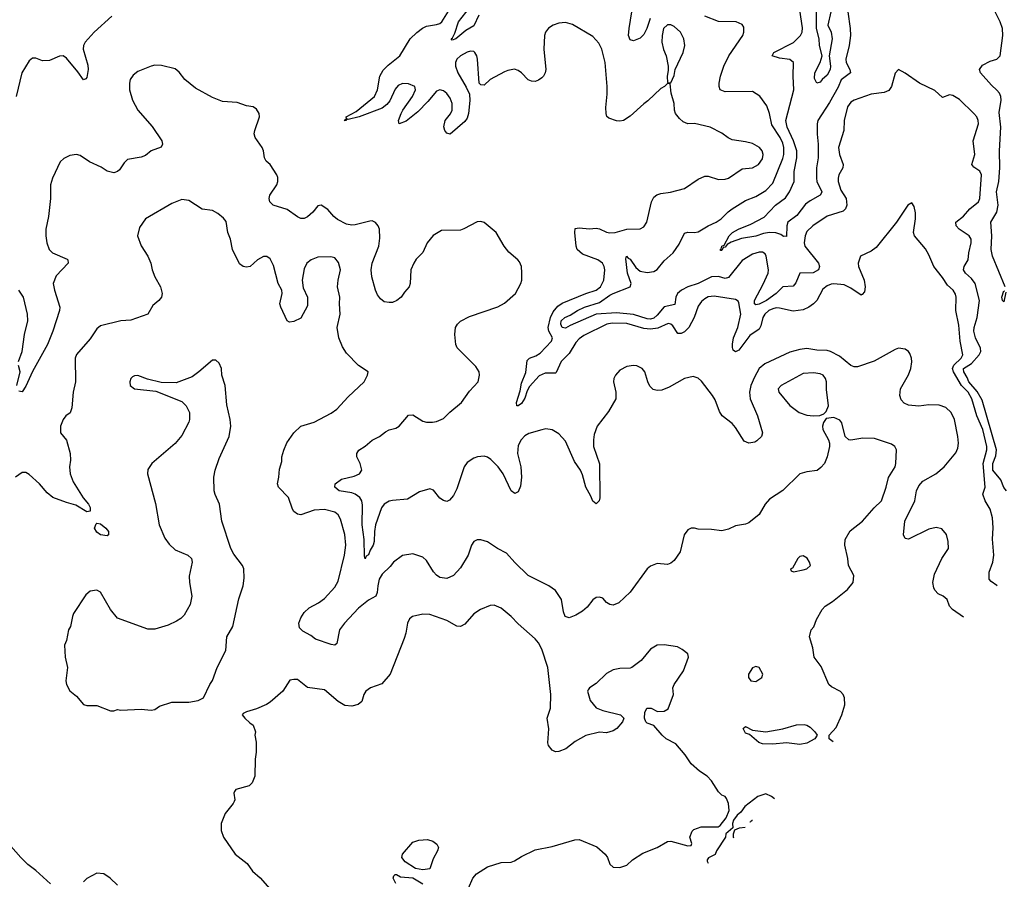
# Model space of a CAD drawing. Header units: inches. Extents: x 2001573 to 2220545, y 644482 to 846830.
# Tile 594 of 656: x 2142655 to 2148454, y 701322 to 706383. Entities that reach past the tile are written whole.
import ezdxf

# ---------------------------------------------------------------- set-up
doc = ezdxf.new("R2010")
doc.units = ezdxf.units.IN
doc.header["$MEASUREMENT"] = 0
doc.layers.add('C1740', color=7, linetype='Continuous')

msp = doc.modelspace()

# ---------------------------------------------------------------- linework, layer by layer
at = {"layer": 'C1740', "color": 5}
for points, elevation in [([(2145358.7, 706410), (2145330, 706347.1), (2145281.6, 706318.4), (2145222.6, 706270), (2145202.4, 706262.4), (2145195.1, 706270), (2145203.4, 706276.6), (2145216.8, 706303.2), (2145239.9, 706370), (2145347.2, 706510)], 260), ([(2148411.9, 703048.3), (2148410, 703051.5), (2148375.8, 703075.8), (2148363.7, 703090), (2148365, 703130), (2148386.1, 703190), (2148392.4, 703230), (2148384.7, 703324.7), (2148388.9, 703391.1), (2148384.8, 703450), (2148370, 703501), (2148341.6, 703550), (2148326.9, 703590), (2148340.5, 703630), (2148329.9, 703769.9), (2148350.5, 703850), (2148350.8, 703870), (2148327.3, 703970), (2148292.2, 704050), (2148263.2, 704150), (2148240.1, 704190), (2148201.7, 704230), (2148153.8, 704310), (2148149.2, 704330), (2148155.8, 704350), (2148199.1, 704390), (2148208.9, 704410), (2148193.1, 704490), (2148185.2, 704585.2), (2148167.9, 704670), (2148170.6, 704750), (2148167.2, 704767.2), (2148152.8, 704790), (2148120, 704820), (2148090, 704865.6), (2148038.4, 704930), (2148010, 704998.4), (2147990, 705034.5), (2147925.1, 705110), (2147919.1, 705130), (2147930.8, 705210), (2147930, 705246), (2147922.9, 705282.9), (2147910, 705304), (2147884.9, 705290), (2147818.7, 705190), (2147698.8, 705041.2), (2147670, 705019.7), (2147607.3, 704990), (2147593.7, 704950), (2147594.3, 704930), (2147627.5, 704850), (2147634, 704810), (2147630, 704780.7), (2147615.9, 704764.1), (2147610, 704761.4), (2147550, 704801.7), (2147510, 704821.4), (2147450, 704828.1), (2147434.2, 704825.8), (2147410, 704815.5), (2147384.4, 704795.6), (2147349.5, 704730.5), (2147330.2, 704710), (2147302.8, 704690), (2147270, 704673.9), (2147210, 704666.5), (2147130, 704685.4), (2147110, 704686.4), (2147090, 704680.9), (2147067.5, 704670), (2147043.1, 704650), (2147030.6, 704630), (2147019.7, 704580.3), (2147010, 704561.4), (2146955.8, 704524.2), (2146890, 704438.1), (2146870, 704427.6), (2146857.6, 704437.6), (2146852.8, 704452.8), (2146853.6, 704473.6), (2146859.6, 704510), (2146883.6, 704570), (2146901.4, 704650), (2146890, 704716.2), (2146885.6, 704725.6), (2146870, 704735.9), (2146744.2, 704755.8), (2146710, 704751.5), (2146690, 704739.8), (2146670, 704724.2), (2146650, 704695.8), (2146626.3, 704630), (2146596.6, 704570), (2146570, 704545), (2146550, 704535.2), (2146530, 704535.1), (2146500.8, 704580.8), (2146490, 704590.7), (2146473.7, 704593.7), (2146413.3, 704566.7), (2146370, 704560.2), (2146330, 704564.6), (2146230, 704593.5), (2146144.4, 704595.6), (2146113.1, 704590), (2145977.3, 704522.7), (2145950, 704503.9), (2145930, 704481.5), (2145890, 704417.6), (2145843.9, 704370), (2145814.6, 704305.4), (2145810, 704302), (2145750, 704302.8), (2145714.4, 704285.6), (2145657.4, 704222.6), (2145643, 704197), (2145630, 704154), (2145610, 704124), (2145590, 704108.7), (2145582, 704110), (2145581, 704130), (2145602, 704198), (2145610, 704243.8), (2145635, 704305), (2145643.9, 704376.1), (2145656.4, 704390), (2145695.2, 704404.8), (2145719.8, 704420.2), (2145786.6, 704490), (2145792.1, 704510), (2145771.9, 704550), (2145767.9, 704570), (2145780.6, 704630), (2145796.9, 704663.1), (2145824.3, 704695.7), (2145850, 704713.4), (2145989.9, 704770.1), (2146050.9, 704790), (2146074.6, 704810), (2146094.2, 704850), (2146101.8, 704910), (2146097.6, 704930), (2146086.6, 704950), (2146059.6, 704970), (2145970, 705002), (2145938.8, 705030), (2145932.7, 705050), (2145924.1, 705130), (2145926.7, 705153.3), (2145950, 705158.3), (2146010, 705152.2), (2146050, 705155.3), (2146070, 705151.8), (2146110, 705131.8), (2146130, 705127.5), (2146162.7, 705130), (2146230, 705150.2), (2146310, 705152.4), (2146330, 705163), (2146347.6, 705190), (2146376.2, 705310), (2146390, 705338.8), (2146407.7, 705352.3), (2146430, 705360.5), (2146488.3, 705368.3), (2146570, 705388.5), (2146650, 705443.1), (2146690, 705461.3), (2146710, 705461.3), (2146770, 705442.8), (2146810, 705443.6), (2146830, 705449.1), (2146910, 705505.7), (2146970, 705511.3), (2147006.6, 705530), (2147030, 705563.8), (2147033.2, 705590), (2147026.8, 705610), (2147011.8, 705630), (2146970, 705653.5), (2146930, 705663.8), (2146850, 705675.1), (2146826.9, 705686.9), (2146790, 705715.6), (2146722, 705750), (2146630, 705771.3), (2146590, 705769.5), (2146562.3, 705782.3), (2146540.4, 705800.4), (2146517.6, 705830), (2146511.6, 705850), (2146509.6, 705890), (2146492, 705950), (2146486, 706006), (2146470, 706008), (2146452, 705990), (2146430, 705978), (2146355.1, 705904.9), (2146330, 705888), (2146250, 705814.7), (2146211, 705789), (2146190, 705784.7), (2146170, 705787.1), (2146123.6, 705803.6), (2146113.6, 705813.6), (2146108.5, 705830), (2146106.5, 705866.5), (2146115.5, 705944.5), (2146114.3, 705990), (2146103.7, 706130), (2146083.7, 706210), (2146064.8, 706244.8), (2146030, 706284), (2145910, 706354.5), (2145870, 706366.4), (2145830, 706362.7), (2145796.3, 706350), (2145770, 706332.8), (2145751.6, 706310), (2145746.2, 706290), (2145742.4, 706210), (2145754.4, 706090), (2145750.4, 706070), (2145740.7, 706050), (2145730, 706040.9), (2145710, 706026.6), (2145690, 706019.3), (2145670, 706020.9), (2145650, 706029.3), (2145609.5, 706070), (2145590, 706084.2), (2145568.8, 706091.2), (2145530, 706084.2), (2145510, 706075.1), (2145426, 706030), (2145390, 705997.2), (2145370, 705999), (2145361.2, 706010), (2145350.8, 706150.8), (2145346.6, 706170), (2145335.6, 706190), (2145330, 706195.1), (2145310, 706197.7), (2145290, 706192), (2145250, 706169.7), (2145230, 706149.5), (2145222.2, 706130), (2145221.5, 706110), (2145234.5, 706070), (2145285.3, 705985.3), (2145303.6, 705943.6), (2145306.5, 705906.5), (2145297.8, 705830), (2145290, 705803.6), (2145276.9, 705783.1), (2145190, 705709.7), (2145170, 705714.7), (2145158.5, 705730), (2145152.8, 705752.8), (2145161.4, 705790), (2145191.6, 705828.4), (2145202.7, 705850), (2145201.6, 705890), (2145190, 705920.9), (2145170, 705948.4), (2145150, 705963.4), (2145130, 705969.1), (2145110, 705961.6), (2145059.3, 705900.7), (2144999.1, 705840.9), (2144930, 705785.9), (2144888.8, 705768.8), (2144886.2, 705790), (2144901.2, 705830), (2144911, 705850), (2144968.8, 705930), (2144985.4, 705970), (2144982.9, 705990), (2144944.9, 706004.9), (2144910, 706007.1), (2144883.7, 705996.3), (2144866.4, 705973.6), (2144834, 705906), (2144816.1, 705883.9), (2144790, 705862.6), (2144654.9, 705810), (2144590, 705794.7), (2144581.4, 705798.6), (2144576, 705790), (2144566, 705790), (2144579.3, 705800.7), (2144577.7, 705810), (2144636.8, 705843.2), (2144744.3, 705930), (2144761.6, 705970), (2144775.2, 706050), (2144794.9, 706085.1), (2144825, 706115), (2144894, 706170), (2144955.1, 706270), (2144992.8, 706307.2), (2145026.8, 706333.2), (2145050, 706344.4), (2145110, 706353.6), (2145130, 706359.7), (2145140.9, 706370), (2145190, 706447.9)], 280), ([(2147533, 706430), (2147546.8, 706330), (2147547.1, 706290), (2147540.4, 706230), (2147519.6, 706150), (2147523.3, 706130), (2147544.2, 706090), (2147547.1, 706070), (2147492.2, 706027.8), (2147474.9, 705985.1), (2147424.8, 705895.2), (2147356, 705790), (2147351.3, 705770), (2147351.7, 705708.3), (2147357.2, 705650), (2147357.5, 705570), (2147348.1, 705510), (2147347.3, 705450), (2147349.7, 705429.7), (2147378.6, 705370), (2147376.7, 705363.3), (2147370.2, 705350), (2147310, 705316.7), (2147283.2, 705296.8), (2147231.2, 705230), (2147179.8, 705190), (2147173.6, 705170), (2147170, 705106), (2147169.4, 705109.4), (2147152.7, 705107.3), (2147138.4, 705118.4), (2147108.3, 705128.3), (2147070, 705129.5), (2147035.5, 705124.5), (2146990, 705108.5), (2146905.8, 705094.2), (2146845.9, 705074.1), (2146820.9, 705059.1), (2146810, 705042.9), (2146798, 705042), (2146790, 705023.7), (2146784.1, 705024.1), (2146781.2, 705030), (2146786.3, 705033.7), (2146789.7, 705050), (2146803.6, 705056.4), (2146834.2, 705110), (2146853.7, 705130), (2146888.3, 705150), (2146961.6, 705178.4), (2147039, 705221), (2147105.8, 705290), (2147165.6, 705334.4), (2147189.1, 705370), (2147216.2, 705430), (2147216.3, 705490), (2147232.5, 705570), (2147232.2, 705610), (2147211.5, 705670), (2147175.1, 705750), (2147166.1, 705790), (2147213.7, 705970), (2147209.9, 706050.1), (2147212.5, 706130), (2147190, 706147.8), (2147130, 706156.5), (2147087.3, 706170), (2147096.2, 706190), (2147212.3, 706247.7), (2147253.3, 706290), (2147263.7, 706310), (2147265.5, 706334.5), (2147250, 706438)], 240), ([(2143196.9, 706403.1), (2143093.1, 706310), (2143039.7, 706250), (2143030.2, 706230), (2143028.7, 706210), (2143055.5, 706115.5), (2143058, 706090), (2143050, 706042.7), (2143044.4, 706035.6), (2143030, 706029.7), (2142996.8, 706076.8), (2142930, 706156.5), (2142910, 706169.2), (2142890, 706168.3), (2142830, 706141.8), (2142790, 706141.5), (2142750, 706155.6), (2142730, 706155.9), (2142710, 706141.6), (2142666.7, 706070), (2142634.7, 705930)], 280), ([(2148466, 703610), (2148450, 703629.2), (2148433.8, 703673.8), (2148386.8, 703730), (2148385.3, 703770), (2148404.4, 703815.6), (2148408.4, 703850), (2148323.9, 704143.9), (2148294.8, 704194.8), (2148244.9, 704250), (2148235.8, 704275.8), (2148215.3, 704310), (2148213.6, 704326.4), (2148213.5, 704330), (2148260.8, 704359.2), (2148306.2, 704410), (2148314.9, 704430), (2148313, 704450), (2148283.9, 704510), (2148275.2, 704550), (2148276.7, 704570), (2148294.8, 704630), (2148307, 704730), (2148281.7, 704830), (2148259.9, 704859.9), (2148224.8, 704890), (2148214.2, 704910), (2148217.7, 704930), (2148241.6, 704970), (2148244.2, 705010), (2148259.3, 705070), (2148259.3, 705090), (2148246.9, 705110), (2148187.6, 705150), (2148170.9, 705170), (2148168.5, 705190), (2148214.1, 705225.9), (2148251.6, 705268.4), (2148302, 705310), (2148310.6, 705329.4), (2148320.2, 705470), (2148310.4, 705490.4), (2148274.9, 705514.9), (2148263.1, 705530), (2148279.8, 705590), (2148270.9, 705670), (2148301.7, 705770), (2148299.1, 705790), (2148291.1, 705810), (2148274.7, 705830), (2148190, 705913), (2148150, 705936.2), (2148130, 705940.7), (2148090, 705925.2), (2148045.1, 705965.1), (2147954, 706010), (2147870, 706069), (2147830, 706088.7), (2147810, 706068.7), (2147788.9, 705990), (2147774.5, 705965.5), (2147746.5, 705953.5), (2147670, 705943.5), (2147570.2, 705909.8), (2147550, 705897.7), (2147530.9, 705869.1), (2147511, 705790), (2147508.2, 705730), (2147476.9, 705630), (2147482.9, 705590), (2147504.4, 705530), (2147502, 705510), (2147479.6, 705470), (2147474.7, 705450), (2147475.5, 705430), (2147490, 705379.3), (2147523.2, 705330), (2147526.9, 705290), (2147518, 705270), (2147504.1, 705255.9), (2147410, 705226.3), (2147326.7, 705170), (2147290, 705136.3), (2147280.2, 705110), (2147275, 705070), (2147279.7, 705050), (2147358.6, 704950), (2147364.7, 704930), (2147358.8, 704910), (2147327.7, 704892.3), (2147250.1, 704889.9), (2147225.6, 704834.4), (2147210, 704814.2), (2147150, 704809.9), (2147110, 704770), (2147052.7, 704730), (2147010, 704709), (2146990, 704704.1), (2146982.7, 704710), (2146983.2, 704730), (2147034.5, 704825.5), (2147062.2, 704890), (2147065.5, 704910), (2147050.6, 704990.6), (2147044.4, 705004.4), (2147030, 705014.3), (2147010, 705014.5), (2146970, 705001.8), (2146910, 704965.8), (2146830, 704865.9), (2146810, 704859.3), (2146770, 704870.4), (2146730, 704869), (2146650, 704830.6), (2146590, 704810.6), (2146552.6, 704790), (2146529.1, 704770), (2146518.3, 704750), (2146513.5, 704706.5), (2146450, 704693), (2146410, 704643.1), (2146390, 704625.5), (2146370, 704619.9), (2146350, 704621.7), (2146270, 704647.4), (2146170, 704657.4), (2146050.8, 704649.2), (2145896.8, 704583.2), (2145870, 704567.4), (2145849.8, 704570.2), (2145841.9, 704590), (2145844.5, 704610), (2145865.3, 704630), (2145897.6, 704642.4), (2145939.4, 704670), (2145980.9, 704690), (2146070, 704717.7), (2146130, 704761.4), (2146150, 704771.1), (2146250.8, 704810), (2146255.6, 704830), (2146235, 704890), (2146225.2, 704974.8), (2146228.5, 704991.5), (2146238, 704978), (2146250, 704973.6), (2146284.3, 704924.3), (2146310, 704902.4), (2146350, 704894.1), (2146390, 704899.8), (2146410, 704912.2), (2146450, 704963.5), (2146504, 705010), (2146539.4, 705060.6), (2146570, 705125.5), (2146590, 705132.5), (2146630, 705129.3), (2146650, 705134.7), (2146709.7, 705170), (2146757.2, 705190), (2146786.8, 705210), (2146827.6, 705252.4), (2146850, 705268.6), (2146930, 705318.5), (2146990, 705342.3), (2147050, 705377), (2147090, 705421.2), (2147150, 705565.7), (2147155.2, 705590), (2147155, 705630), (2147150, 705655.8), (2147134.6, 705690), (2147084, 705764), (2147071.3, 705831.3), (2147054.8, 705874.8), (2147013.6, 705933.6), (2146970, 705960.5), (2146810, 705958), (2146780.9, 705970), (2146774, 705990), (2146773.6, 706010), (2146782.6, 706050), (2146802.2, 706110), (2146830.9, 706170), (2146913, 706290), (2146920.5, 706310), (2146919.3, 706339.3), (2146910, 706355.1), (2146875.3, 706370), (2146770, 706373.1), (2146690, 706402.8)], 260), ([(2146368.4, 706390), (2146349.3, 706330), (2146330, 706295.4), (2146310, 706274), (2146270, 706257.6), (2146250, 706263.7), (2146240.5, 706290), (2146243.9, 706330), (2146259.9, 706430)], 260), ([(2147431.1, 706430), (2147414, 706350), (2147433.8, 706310), (2147440.2, 706270), (2147422, 706170), (2147430.1, 706110), (2147428.4, 706090), (2147410, 706055.4), (2147380.3, 706030), (2147370, 706014.5), (2147350, 706009), (2147336.3, 706036.3), (2147337.7, 706070), (2147370, 706130.7), (2147381.2, 706170), (2147364.8, 706230), (2147364.1, 706270), (2147347.6, 706330), (2147348.5, 706430)], 220), ([(2148459.3, 704810), (2148384.4, 704990), (2148375.5, 705030), (2148380.5, 705110), (2148375.1, 705190), (2148409.9, 705250.1), (2148417, 705290), (2148408.1, 705370), (2148421.1, 705430), (2148426.9, 705510), (2148424.9, 705610), (2148433.2, 705750), (2148424.4, 705835.6), (2148435.2, 705910), (2148434, 705930), (2148425.3, 705950), (2148410, 705968.4), (2148377.6, 705997.6), (2148314, 706070), (2148308.5, 706090), (2148325.8, 706114.2), (2148370, 706138.9), (2148409.8, 706150.2), (2148429.7, 706170.3), (2148444.8, 706290), (2148442.4, 706330), (2148429.8, 706369.8), (2148400.3, 706430)], 240), ([(2148213.4, 702864.6), (2148148.5, 702910), (2148130.9, 702930), (2148118, 702970), (2148094, 702990), (2148063.6, 703003.6), (2148043.7, 703023.7), (2148037.8, 703037.8), (2148033.3, 703070), (2148041.7, 703118.3), (2148086.3, 703210), (2148124.2, 703270), (2148123.9, 703310), (2148112.9, 703352.9), (2148086.4, 703386.4), (2148053, 703393), (2148010, 703382.9), (2147890, 703324.4), (2147870, 703328), (2147860.4, 703350), (2147867.2, 703430), (2147926.2, 703550), (2147935.9, 703610), (2147950, 703639), (2147974.5, 703665.5), (2148049.7, 703710), (2148098.7, 703750), (2148167.8, 703832.2), (2148179.9, 703860.1), (2148184.3, 703890), (2148180.6, 703930), (2148160.7, 704030), (2148140.6, 704070), (2148110, 704100.2), (2148070, 704114.5), (2148010, 704114.7), (2147950, 704108.5), (2147890, 704114.1), (2147864.8, 704124.8), (2147845.5, 704145.5), (2147837.9, 704170), (2147842.5, 704210), (2147890, 704292.4), (2147902.9, 704330), (2147908.7, 704368.7), (2147907.6, 704390), (2147897.7, 704417.7), (2147889.6, 704430), (2147870, 704442.6), (2147830, 704448.4), (2147810, 704441), (2147687.9, 704372.1), (2147590, 704338.8), (2147570, 704339.3), (2147550, 704347.7), (2147482.4, 704402.4), (2147430, 704429.3), (2147410, 704435.8), (2147350, 704438), (2147290, 704447.5), (2147250, 704442), (2147190, 704424.9), (2147043.5, 704356.5), (2147010.7, 704329.3), (2146981.9, 704278.1), (2146961.1, 704230), (2146953.8, 704190), (2146957.6, 704150), (2147000.4, 704050), (2147030.1, 703949.9), (2147024.5, 703930), (2146997.1, 703902.9), (2146983.7, 703896.3), (2146950, 703890.6), (2146920.8, 703900.8), (2146870, 703982.2), (2146850, 704006.4), (2146791.3, 704051.3), (2146775.8, 704075.8), (2146750, 704144.5), (2146734.7, 704170), (2146670, 704255.6), (2146650, 704271.8), (2146621.6, 704281.6), (2146571.1, 704271.1), (2146480.6, 704219.4), (2146437.7, 704202.3), (2146410, 704199.7), (2146386.4, 704206.4), (2146365.7, 704225.7), (2146354, 704250), (2146336.3, 704310), (2146321.6, 704330), (2146290, 704345.1), (2146270, 704347.7), (2146230, 704340.8), (2146190, 704319.7), (2146163.1, 704290), (2146154.4, 704270), (2146152.2, 704250), (2146165.7, 704190), (2146164.9, 704150), (2146123.4, 704076.6), (2146055.3, 703990), (2146038.9, 703941.1), (2146033.4, 703910), (2146034, 703870), (2146068.9, 703768.9), (2146071.7, 703568.3), (2146067.3, 703550), (2146050, 703532.7), (2146030, 703549.2), (2146018.4, 703578.4), (2145988.3, 703630), (2145970, 703703.7), (2145958.2, 703730), (2145922.8, 703782.8), (2145870, 703900.8), (2145830, 703944.8), (2145790, 703967.4), (2145753.7, 703973.7), (2145730, 703968.9), (2145654.2, 703945.8), (2145630, 703932.1), (2145609.1, 703910), (2145590, 703877), (2145587.5, 703830), (2145606, 703750), (2145610.3, 703690), (2145603.4, 703636.6), (2145590, 703604), (2145570, 703593.2), (2145550, 703609.2), (2145503.1, 703710), (2145472.8, 703750), (2145430, 703794), (2145410, 703807), (2145390, 703813.2), (2145351, 703810), (2145330, 703802.4), (2145290, 703776.4), (2145272.6, 703750), (2145230, 703620.7), (2145210, 703581.6), (2145185.5, 703554.5), (2145170, 703547), (2145150, 703551.6), (2145130, 703565.6), (2145092.4, 703612.4), (2145070, 703621.5), (2145010, 703603.2), (2144939.4, 703560.6), (2144850, 703552.9), (2144830, 703547.9), (2144801.4, 703530), (2144785.3, 703510), (2144750.1, 703410), (2144744.1, 703370), (2144743.2, 703310), (2144737.5, 703290), (2144719.3, 703260.7), (2144710, 703232.7), (2144696.2, 703223.8), (2144690, 703208.2), (2144685.5, 703225.5), (2144683.6, 703323.6), (2144672.2, 703410), (2144674.2, 703525.8), (2144670.3, 703550.3), (2144658.4, 703570), (2144630, 703590.5), (2144610, 703597.8), (2144536.2, 703610), (2144511.6, 703630), (2144511.8, 703650), (2144550, 703677.8), (2144624.5, 703695.5), (2144656, 703710), (2144669.4, 703730.6), (2144660.7, 703770), (2144640.9, 703810), (2144640.9, 703830), (2144651.6, 703848.4), (2144690, 703872.7), (2144730, 703907.2), (2144774, 703930), (2144810, 703957.4), (2144830, 703967.4), (2144870, 703977.4), (2144890, 703990.3), (2144944.7, 704055.3), (2144970, 704056.3), (2145030, 704019.7), (2145050, 704014.3), (2145086.7, 704013.3), (2145110, 704017.7), (2145150, 704034.7), (2145187.2, 704072.8), (2145256.8, 704130), (2145303.8, 704196.2), (2145355.3, 704250), (2145362.7, 704290), (2145360.4, 704310), (2145341.8, 704341.8), (2145231.3, 704451.3), (2145223.6, 704470), (2145216.9, 704530), (2145221.3, 704570), (2145233.3, 704590), (2145251.8, 704608.2), (2145303.8, 704636.2), (2145470, 704693), (2145510, 704715), (2145575.3, 704770), (2145605.8, 704830), (2145612.3, 704850), (2145612.5, 704892.5), (2145609.7, 704930), (2145598.2, 704958.2), (2145589.6, 704970), (2145534.9, 705014.9), (2145509.1, 705049.1), (2145460.5, 705130), (2145390, 705188), (2145370, 705194), (2145350, 705192.6), (2145270, 705150.7), (2145250, 705144.5), (2145138.4, 705141.6), (2145090, 705111.9), (2145055.4, 705070), (2145030, 705011.6), (2144990, 704973), (2144975.8, 704950), (2144959.1, 704910), (2144954.9, 704830), (2144948.4, 704810), (2144920.4, 704779.6), (2144901.3, 704750), (2144876.3, 704730), (2144850, 704718.7), (2144830, 704717), (2144802, 704722), (2144779.1, 704739.1), (2144762.7, 704762.7), (2144749.6, 704790), (2144728.1, 704868.1), (2144724.6, 704910), (2144729.8, 704950), (2144769.1, 705050), (2144776.5, 705096.5), (2144773.8, 705150), (2144765.7, 705170), (2144750, 705188.2), (2144730, 705198), (2144717.6, 705197.6), (2144630, 705174.2), (2144610, 705173.2), (2144579.6, 705179.6), (2144526.1, 705206.1), (2144504.5, 705224.5), (2144470, 705265.7), (2144430, 705291.6), (2144410, 705287.6), (2144382.2, 705250), (2144350, 705221.8), (2144330, 705212.8), (2144310, 705212), (2144290, 705221.7), (2144230, 705265.5), (2144148.3, 705290), (2144128.7, 705310), (2144123.1, 705330), (2144127.2, 705350), (2144168.4, 705410), (2144174.8, 705430), (2144174.3, 705454.3), (2144169.5, 705470), (2144129.7, 705529.7), (2144107, 705550), (2144097, 705570), (2144091.3, 705610), (2144082, 705630), (2144041, 705690), (2144036, 705710), (2144039.2, 705730), (2144068, 705810), (2144066, 705830), (2144050, 705856), (2144030, 705869.5), (2143990, 705875.6), (2143935.7, 705895.7), (2143850, 705901.8), (2143790, 705924.3), (2143690, 705979.9), (2143627.8, 706030), (2143593.3, 706073.3), (2143570, 706093.6), (2143490, 706113.9), (2143450, 706115), (2143430, 706109.8), (2143350, 706077.4), (2143323.1, 706056.9), (2143305.4, 706030), (2143300.7, 706010), (2143301.8, 705970), (2143319.7, 705910), (2143350.1, 705850.1), (2143434.3, 705754.3), (2143492.7, 705670), (2143495.5, 705650), (2143487.8, 705632.2), (2143430, 705611.1), (2143395.9, 705584.1), (2143370, 705572.8), (2143290, 705559.1), (2143270, 705540.7), (2143241.6, 705498.4), (2143230, 705488.2), (2143210, 705482.2), (2143170, 705491.1), (2143133.8, 705513.8), (2143065.4, 705545.4), (2143010, 705582.4), (2142990, 705589.6), (2142950, 705584.2), (2142913.8, 705566.2), (2142893.6, 705546.4), (2142847.2, 705450), (2142836.5, 705410), (2142836.9, 705330), (2142824.7, 705224.7), (2142809.4, 705149.4), (2142807.9, 705110), (2142813.7, 705070), (2142828.9, 705030), (2142847.7, 705010), (2142933.7, 704973.7), (2142938.4, 704970), (2142939.5, 704950), (2142870, 704874.4), (2142852.8, 704830), (2142859.1, 704790), (2142891.8, 704690), (2142889.3, 704670), (2142850, 704549.5), (2142817.6, 704470), (2142730, 704312.3), (2142690, 704225.6), (2142670, 704193), (2142650, 704195.8)], 320), ([(2147446.3, 702131.8), (2147422, 702150), (2147422, 702170), (2147463.7, 702216.3), (2147497.4, 702290), (2147514.3, 702350), (2147513, 702390), (2147505.6, 702410), (2147488.6, 702428.6), (2147435.2, 702455.2), (2147419.6, 702470), (2147375.3, 702575.3), (2147334.3, 702630), (2147325.7, 702685.7), (2147306, 702750), (2147317, 702790), (2147331, 702809), (2147348.3, 702851.7), (2147380.5, 702910), (2147399.6, 702930), (2147442.2, 702957.8), (2147530.8, 703029.2), (2147564.2, 703070), (2147567.1, 703110), (2147536.4, 703170), (2147531.6, 703211.6), (2147513.7, 703290), (2147516.6, 703323.4), (2147546.9, 703373.1), (2147617.6, 703430), (2147687.6, 703510), (2147729.7, 703550.3), (2147758, 703630), (2147771.7, 703688.3), (2147811.2, 703750), (2147815.1, 703770), (2147818, 703850), (2147809.2, 703870), (2147790, 703883.7), (2147690, 703917.4), (2147620.7, 703919.3), (2147550, 703907.3), (2147538, 703910), (2147517.2, 703930), (2147496.2, 704010), (2147485.6, 704025.6), (2147450, 704040.7), (2147405.2, 704034.8), (2147388.3, 704011.7), (2147383, 703990), (2147385.5, 703970), (2147419.1, 703910), (2147424.9, 703890), (2147423.8, 703870), (2147410.2, 703809.8), (2147394, 703770), (2147374, 703746), (2147351.5, 703728.5), (2147290, 703721.3), (2147250, 703709.6), (2147150, 703611.6), (2147070, 703559.3), (2147046, 703530), (2147010, 703469.3), (2146950, 703420.9), (2146930, 703412.3), (2146870, 703402.9), (2146830, 703383.6), (2146790, 703373.3), (2146730, 703381.6), (2146650, 703383.7), (2146630, 703389.2), (2146610, 703389), (2146590, 703379), (2146567.3, 703350), (2146544, 703250), (2146510, 703199.3), (2146490, 703182.7), (2146470, 703176), (2146410, 703182), (2146370, 703166.6), (2146350, 703149.4), (2146250, 703012.3), (2146182.8, 702950), (2146150, 702937), (2146130, 702939.3), (2146111.8, 702951.8), (2146090, 702977.2), (2146070, 702983.7), (2146050, 702980.9), (2146030, 702966.6), (2145996.1, 702923.9), (2145970, 702900.7), (2145930, 702876.9), (2145890, 702862.4), (2145867.6, 702870), (2145856.9, 702896.9), (2145845.4, 702970), (2145810, 703022.4), (2145772, 703050), (2145649.7, 703110), (2145570, 703186.9), (2145522.5, 703242.5), (2145469.4, 703270), (2145410, 703309.6), (2145370, 703321.3), (2145350, 703321.3), (2145329.1, 703310.9), (2145315.8, 703290), (2145295.6, 703230), (2145250, 703156.9), (2145210, 703111.3), (2145170, 703092.8), (2145130, 703099.7), (2145110, 703112.6), (2145092.1, 703132.1), (2145050, 703199.5), (2145030, 703218.4), (2144970, 703237.6), (2144910, 703227.6), (2144857.1, 703190), (2144836.7, 703163.3), (2144790, 703118.7), (2144772.9, 703090), (2144763.2, 703050), (2144760.2, 703010), (2144751.4, 702990), (2144710, 702964.8), (2144650, 702918), (2144567.6, 702830), (2144539, 702790), (2144522.8, 702710), (2144510, 702700.9), (2144490, 702704.7), (2144396.3, 702736.3), (2144370, 702758), (2144322.9, 702782.9), (2144303, 702803), (2144298.8, 702830), (2144310, 702862.4), (2144330, 702892.8), (2144360.5, 702919.5), (2144415.1, 702950), (2144450, 702976), (2144510, 703042.3), (2144530, 703078.4), (2144567.3, 703230), (2144574.8, 703290), (2144568.8, 703351.2), (2144543.4, 703443.4), (2144530, 703468.3), (2144510, 703482.8), (2144450, 703499.1), (2144390, 703495.9), (2144310, 703467.4), (2144290, 703471.1), (2144270, 703487.8), (2144262, 703502), (2144238.2, 703570), (2144179.5, 703630), (2144172.7, 703650), (2144181.3, 703690), (2144184, 703736), (2144198, 703782), (2144199.6, 703810), (2144209.5, 703849.5), (2144227.9, 703892.1), (2144270, 703950.5), (2144311, 703989), (2144390, 704014), (2144490, 704067.2), (2144522.9, 704090), (2144590, 704162), (2144682.7, 704250), (2144704, 704290), (2144708, 704310), (2144650, 704347), (2144580.4, 704420.4), (2144556.6, 704456.6), (2144533.5, 704510), (2144525.4, 704570), (2144541.7, 704650), (2144538.3, 704710), (2144541, 704750), (2144527.2, 704810), (2144529.7, 704850), (2144543.5, 704910), (2144533, 704953), (2144510, 704980.7), (2144487.7, 704987.7), (2144410, 704984.5), (2144371, 704970), (2144345.5, 704950), (2144330, 704915.3), (2144318.7, 704850), (2144325.1, 704805.1), (2144350.4, 704750), (2144350, 704698), (2144310, 704625.2), (2144270, 704605.2), (2144243.1, 704603.1), (2144229.1, 704609.1), (2144192, 704690), (2144187, 704710), (2144201.2, 704770), (2144198, 704790), (2144177.6, 704830), (2144150, 704935.3), (2144130, 704975.3), (2144110, 704989), (2144090, 704989), (2144056, 704970), (2144011.3, 704930), (2143990, 704925.2), (2143970, 704929.3), (2143950, 704945.2), (2143907.6, 705030), (2143896.9, 705090), (2143881.3, 705130), (2143870, 705194), (2143854.9, 705214.9), (2143822, 705242), (2143790, 705259.5), (2143730, 705266.6), (2143650, 705317.6), (2143610, 705323.6), (2143550, 705301.6), (2143396.3, 705210), (2143359.9, 705160.1), (2143348, 705110), (2143370, 705051), (2143410.4, 704990), (2143427.3, 704950), (2143434.8, 704910), (2143450.7, 704870), (2143484.9, 704810), (2143494, 704770), (2143490.7, 704750), (2143474.8, 704730), (2143439.5, 704700.5), (2143410, 704649.4), (2143310, 704614), (2143249.6, 704609.6), (2143130, 704580.5), (2143110, 704562.9), (2143070, 704504.5), (2142990, 704412.3), (2142981.6, 704390), (2142983.1, 704250), (2142970.4, 704190), (2142962.4, 704097.6), (2142952.1, 704067.9), (2142926, 704050), (2142910.5, 704029.5), (2142895.5, 703990), (2142894.9, 703950), (2142930, 703907.3), (2142952.2, 703830), (2142954.4, 703790), (2142948.5, 703750), (2142952.2, 703710), (2142970, 703662), (2143027.7, 703567.7), (2143059.5, 703530), (2143070, 703510.7), (2143070.3, 703489.7), (2143050, 703485.6), (2142985.3, 703525.3), (2142930, 703539.8), (2142849.8, 703569.8), (2142816.6, 703596.6), (2142771.5, 703650), (2142710, 703705.1), (2142690, 703716.2), (2142670, 703717), (2142630.3, 703689.7)], 340), ([(2142647.7, 704370), (2142669.2, 704430), (2142683.7, 704530), (2142702.3, 704610), (2142701, 704650), (2142676.8, 704750), (2142650, 704789.6)], 320), ([(2148462, 704778), (2148450, 704722.7), (2148443.7, 704730), (2148439.7, 704750), (2148450, 704787.3), (2148455.3, 704784.7)], 240), ([(2142637.3, 704230), (2142657.8, 704310), (2142647, 704347)], 320), ([(2145298, 701270), (2145322.7, 701330), (2145344.9, 701355.1), (2145410, 701396.4), (2145490, 701421.6), (2145550, 701423.1), (2145569.7, 701430.3), (2145610, 701455.8), (2145690, 701495.5), (2145790, 701516.3), (2145925.1, 701554.9), (2145950, 701557.1), (2146053, 701513), (2146102.8, 701470), (2146116, 701450), (2146130, 701412), (2146150, 701394), (2146190, 701392), (2146230, 701404.7), (2146263.3, 701436.7), (2146323.9, 701476.1), (2146409.6, 701510.4), (2146470, 701544), (2146490, 701547.3), (2146590, 701518.8), (2146610, 701522), (2146612.9, 701532.9), (2146602, 701570), (2146614.6, 701605.4), (2146624.7, 701615.3), (2146669.1, 701630.9), (2146768.4, 701631.6), (2146780.4, 701639.6), (2146816, 701684), (2146832.7, 701727.3), (2146829.5, 701769.5), (2146818, 701798), (2146809.3, 701809.3), (2146790, 701817.2), (2146770, 701837.2), (2146730, 701902), (2146704, 701930), (2146658.4, 701958.4), (2146610, 702001.2), (2146575.1, 702055.1), (2146519.1, 702119.1), (2146462, 702150), (2146438, 702170), (2146390, 702228.7), (2146350, 702242), (2146342, 702250), (2146335.3, 702270), (2146336.4, 702303.6), (2146349.3, 702330.7), (2146374, 702330), (2146411.1, 702311.1), (2146450, 702311.3), (2146473.2, 702326.8), (2146504.5, 702410), (2146500.9, 702450), (2146509.4, 702470), (2146565.1, 702550), (2146593.2, 702630), (2146589, 702650), (2146556.1, 702676.1), (2146528.7, 702690), (2146450, 702702), (2146410, 702700.9), (2146370, 702676.2), (2146314.8, 702610), (2146261, 702570), (2146250, 702564.5), (2146190, 702563), (2146150, 702555.4), (2146110, 702534.3), (2146050, 702475.6), (2146010.8, 702450), (2146002.5, 702437.5), (2145998.8, 702430), (2146014.4, 702374.4), (2146050.8, 702330.8), (2146090, 702316), (2146194, 702290), (2146212, 702270), (2146204.7, 702250), (2146171.3, 702210), (2146150, 702197.2), (2146110, 702185.2), (2146070, 702189), (2145990, 702169), (2145926.4, 702133.6), (2145870.4, 702089.6), (2145830, 702075.1), (2145810, 702073.2), (2145790, 702082), (2145769, 702110), (2145765.6, 702125.6), (2145772.1, 702207.9), (2145760.9, 702270), (2145780.5, 702330), (2145783, 702410), (2145765.4, 702570), (2145730, 702677.6), (2145710, 702714.7), (2145690, 702737.4), (2145590, 702826.3), (2145549.8, 702869.8), (2145490, 702918), (2145450, 702935.8), (2145425.1, 702934.9), (2145369, 702911), (2145330, 702884.5), (2145275.9, 702824.1), (2145250, 702811.3), (2145230, 702812.8), (2145170, 702846.4), (2145070, 702880.9), (2145030, 702883.1), (2144968.2, 702870), (2144950, 702855.1), (2144938.5, 702830), (2144929.2, 702770.8), (2144919.2, 702740.8), (2144835.8, 702530), (2144787.1, 702472.9), (2144721, 702450), (2144694, 702430), (2144680.7, 702410), (2144670.5, 702369.5), (2144648, 702352), (2144610, 702342.4), (2144570, 702346.3), (2144529.8, 702369.8), (2144450, 702438), (2144350, 702452), (2144290, 702499.3), (2144270, 702499.3), (2144245.2, 702494.8), (2144205.5, 702430), (2144130, 702366), (2144108.3, 702351.7), (2144050, 702326), (2143990.9, 702309.1), (2143970, 702298), (2143964.7, 702290), (2143981, 702270), (2144010, 702242.8), (2144030.8, 702230), (2144042.8, 702190), (2144038.8, 702170), (2144046.8, 702130), (2144046.8, 702070), (2144040.7, 702030), (2144038.8, 701930), (2144024.7, 701890), (2144007.1, 701872.9), (2143928.2, 701851.8), (2143919.8, 701840.2), (2143916.3, 701830), (2143922, 701790), (2143918.8, 701781.2), (2143912.3, 701767.7), (2143864, 701710), (2143840.5, 701650), (2143841.6, 701610), (2143854.9, 701570), (2143923.1, 701470), (2143995.1, 701415.1), (2144026, 701370), (2144070.2, 701330.2), (2144142.4, 701250)], 360), ([(2147099.6, 701796.1), (2147082, 701810), (2147050, 701826), (2147002.8, 701810), (2146926, 701750), (2146902, 701718), (2146879.8, 701700.2), (2146858, 701670), (2146852, 701650), (2146854, 701626), (2146814, 701590), (2146812, 701570), (2146758, 701490), (2146750.9, 701469.1), (2146711.1, 701448.9), (2146703.5, 701436.5), (2146702.8, 701430), (2146709.4, 701418.2)], 360), ([(2146860.7, 701564.7), (2146858, 701570), (2146858, 701590), (2146866, 701614), (2146894, 701626), (2146927.1, 701629)], 360), ([(2146957.1, 701658.1), (2146958, 701662), (2146968.7, 701671.3), (2146969.9, 701670.5)], 360), ([(2142836.5, 701296.5), (2142750, 701374), (2142702, 701410), (2142662, 701450), (2142574, 701550)], 360), ([(2143230, 701288), (2143188, 701330), (2143150, 701355.3), (2143110, 701358), (2143050, 701328), (2143030, 701308)], 360), ([(2144870, 701298), (2144855.3, 701330), (2144858, 701342), (2144866, 701350), (2144874, 701350), (2144896.9, 701336.9), (2144970, 701330.5), (2145030, 701296.3)], 360)]:
    msp.add_lwpolyline(points, dxfattribs=dict(at, elevation=elevation))
for points, elevation in [([(2146470, 706353.1), (2146447.5, 706330), (2146437.8, 706290), (2146435.9, 706250), (2146446.6, 706206.6), (2146462.8, 706170), (2146474, 706110), (2146474.8, 706085.2), (2146467.5, 706047.5), (2146470, 706014), (2146490, 706012), (2146510, 706054), (2146514.5, 706090), (2146563.1, 706190), (2146572.1, 706230), (2146567.1, 706270), (2146547, 706310), (2146510, 706343.1), (2146490, 706352.7)], 280), ([(2143810, 704379.3), (2143790, 704379.3), (2143710, 704309.6), (2143670, 704280.5), (2143575.5, 704244.5), (2143487.1, 704247.1), (2143407, 704267), (2143350, 704287.3), (2143330, 704286.6), (2143319.3, 704280.7), (2143308.8, 704271.2), (2143303, 704250), (2143305.5, 704230), (2143330, 704210.5), (2143455.6, 704195.6), (2143610, 704135.3), (2143634.4, 704110), (2143655.8, 704070), (2143655.3, 704030), (2143650, 704014), (2143610, 703935.1), (2143570, 703888), (2143432.7, 703770), (2143410, 703735.3), (2143408.2, 703710), (2143455.4, 703535.4), (2143476.9, 703410), (2143508.7, 703330), (2143534.8, 703294.8), (2143570, 703262), (2143644.7, 703230), (2143666.8, 703210), (2143670.7, 703190), (2143652.8, 703107.2), (2143654.4, 703070), (2143668.9, 702990), (2143659.6, 702940.4), (2143622.5, 702877.5), (2143603, 702857), (2143578, 702842), (2143530, 702818.7), (2143450, 702795.4), (2143410, 702795.1), (2143230, 702859.6), (2143189.8, 702909.8), (2143130, 703012), (2143110, 703025.1), (2143070, 703019.5), (2143043.7, 702996.3), (2142972.5, 702887.5), (2142964.9, 702870), (2142954, 702810), (2142942.8, 702790), (2142930.9, 702729.1), (2142919.6, 702700.4), (2142922.8, 702630), (2142937.3, 702570), (2142927.3, 702490), (2142930.7, 702470), (2142950, 702431.3), (2142990, 702401), (2143031.1, 702351.1), (2143050, 702346), (2143110, 702344.7), (2143190, 702314), (2143210, 702314), (2143230, 702322), (2143250, 702318), (2143370, 702324), (2143430, 702317.3), (2143450, 702322), (2143479.1, 702340.9), (2143550, 702365.5), (2143650, 702364.9), (2143705.6, 702374.4), (2143738, 702390), (2143774, 702470), (2143790, 702492), (2143817.2, 702570), (2143869, 702670), (2143874, 702750), (2143909.2, 702810), (2143946, 702974), (2143971.5, 703050), (2143975.9, 703095.9), (2143974.5, 703150), (2143967.3, 703170), (2143916.6, 703236.6), (2143898.7, 703270), (2143846, 703430), (2143831.9, 703530), (2143806.7, 703586.7), (2143800.9, 703610), (2143798.4, 703690), (2143805.7, 703730), (2143830, 703798.8), (2143888.2, 703930), (2143898.9, 703990), (2143894.7, 704030), (2143874.7, 704114.7), (2143864.4, 704230), (2143845.1, 704290), (2143842.4, 704330), (2143830, 704361.2)], 360), ([(2147330, 704304.7), (2147270, 704300.9), (2147140.5, 704230), (2147121.3, 704210), (2147125.3, 704190), (2147191.4, 704111.4), (2147244.9, 704070), (2147290, 704053.8), (2147329.7, 704050.3), (2147366.6, 704053.4), (2147390, 704062.8), (2147404.2, 704075.8), (2147418.7, 704110), (2147406.4, 704206.4), (2147407.1, 704250), (2147401.1, 704270), (2147387, 704290), (2147370, 704297.6)], 340), ([(2143170, 703344.5), (2143130, 703349.7), (2143110, 703365.1), (2143096.2, 703390), (2143104.2, 703415.8), (2143110, 703419.1), (2143130, 703414.9), (2143163, 703390), (2143177.1, 703370), (2143177.3, 703350)], 340), ([(2147270, 703226.6), (2147250, 703222.7), (2147237.3, 703210), (2147205.4, 703154.6), (2147194, 703150), (2147198, 703138), (2147212.7, 703132.7), (2147270, 703144.4), (2147290, 703150.7), (2147312, 703170), (2147306.6, 703190), (2147292.7, 703212.7)], 360), ([(2146990, 702575.3), (2146970, 702568), (2146946.8, 702530), (2146947.3, 702510), (2146961, 702490), (2146990, 702486.4), (2147025.2, 702510), (2147032, 702530), (2147010, 702568.7)], 360), ([(2147250, 702115.6), (2147170, 702126.6), (2147090, 702117.4), (2147030, 702119.5), (2147007.8, 702127.8), (2146954, 702174), (2146930, 702182), (2146915.3, 702210), (2146930, 702221), (2146970, 702201), (2147050, 702190.5), (2147150, 702208), (2147230, 702232.2), (2147274.2, 702234.2), (2147290, 702230.5), (2147310, 702217.3), (2147338.8, 702190), (2147352, 702170), (2147338, 702150), (2147290, 702124.5)], 340), ([(2145030, 701378.7), (2144985.7, 701385.7), (2144925.2, 701425.2), (2144906, 701450), (2144909, 701470), (2144970, 701540.7), (2145006.5, 701553.5), (2145056.7, 701556.7), (2145087.7, 701547.7), (2145111.3, 701530), (2145121, 701510), (2145116, 701490), (2145090, 701442), (2145070, 701384)], 360)]:
    msp.add_lwpolyline(points, close=True, dxfattribs=dict(at, elevation=elevation))

doc.saveas('drawing.dxf')
